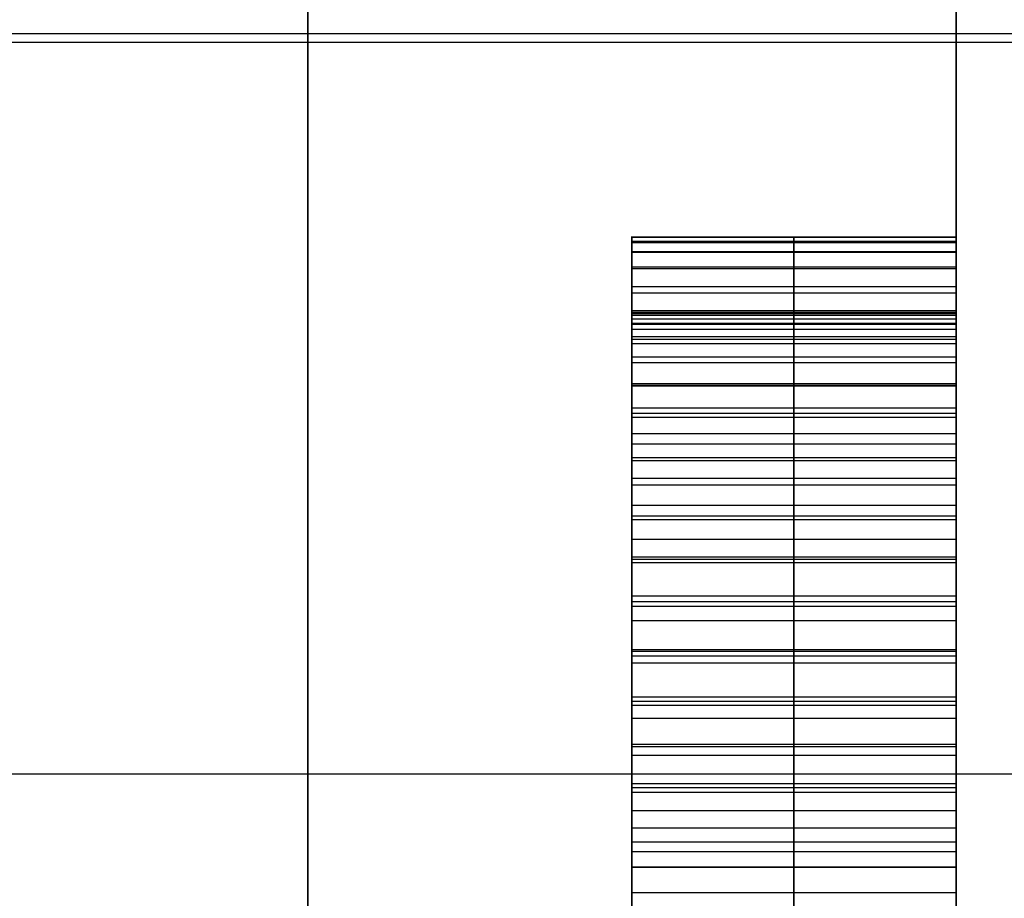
# Model space of a CAD drawing. Header units: millimetres. Extents: x -105 to 152, y -114 to 65.
# Tile 268 of 301: x 103.13 to 104.65, y -40.06 to -38.71. Entities that reach past the tile are written whole.
import ezdxf

# ---------------------------------------------------------------- set-up
doc = ezdxf.new("R2010")
doc.units = ezdxf.units.MM
doc.layers.add('Layer 01', color=7, linetype='Continuous', true_color=0x000000)

# ---------------------------------------------------------------- blocks, each defined once
blk = doc.blocks.new('Block 02')
at = {"layer": 'Layer 01'}
for p, q in [((104.576, -44.661, -25.3488), (104.576, -28.8633, -25.3488)), ((104.576, -40.0858, 25.3488), (104.576, -28.8633, 25.3488)), ((104.076, -39.4916, -31.927), (104.076, -39.1781, -31.927)), ((104.576, -40.609, -31.5861), (104.576, -39.2051, -31.5861)), ((104.576, -39.4858, -39.7099), (104.576, -39.4858, -32.2447)), ((104.576, -39.4858, -30.7788), (104.576, -39.4858, -4.75)), ((98.551, -39.8705, 56.1808), (106.676, -39.8705, 56.1808)), ((104.576, -39.8921, -32.2039), (104.576, -39.8921, -30.9434))]:
    blk.add_line(p, q, dxfattribs=at)
at = {"layer": 'Layer 01', "extrusion": (-1, 1.67332e-29, 9.6609e-30)}
blk.add_arc((0, 0, -104.576), 56, 304.86576, 355.13424, dxfattribs=at)
at = {"layer": 'Layer 01', "extrusion": (-1, -3.07741e-15, 4.41699e-15)}
blk.add_arc((0, 0, -104.576), 56, 37.47187, 55.13424, dxfattribs=at)
at = {"layer": 'Layer 01', "extrusion": (-1, 3.09204e-29, 9.24197e-30)}
for start, end in [(304.86576, 355.13424), (37.47187, 55.13424)]:
    blk.add_arc((0, 0, -104.576), 56, start, end, dxfattribs=at)
at = {"layer": 'Layer 01', "extrusion": (-1, 5.48639e-30, 3.16757e-30)}
blk.add_arc((0, 0, -103.576), 57, 304.86576, 355.13424, dxfattribs=at)
at = {"layer": 'Layer 01', "extrusion": (-1, -1.4784e-15, 2.12194e-15)}
blk.add_arc((0, 0, -103.576), 57, 29.7693, 55.13424, dxfattribs=at)
at = {"layer": 'Layer 01'}
for points in [[(103.576, -38.1194, 3.75), (103.576, -46.9588, 3.75), (103.576, -55.7982, 3.75)], [(103.576, -55.7982, -3.75), (103.576, -46.9588, -3.75), (103.576, -38.1194, -3.75)], [(104.576, -55.7982, -4.75), (104.576, -46.9588, -4.75), (104.576, -38.1194, -4.75)], [(104.576, -38.1194, 4.75), (104.576, -39.1026, 4.75), (104.576, -40.0858, 4.75)], [(98.576, -38.7293, 63.4978), (101.826, -38.7293, 63.4978), (105.076, -38.7293, 63.4978)], [(113.576, -38.7432, -63.4967), (106.076, -38.7432, -63.4967), (98.576, -38.7432, -63.4967)], [(104.076, -39.0427, -31.5158), (104.326, -39.0427, -31.5158), (104.576, -39.0427, -31.5158)], [(104.076, -39.0433, -31.4362), (104.326, -39.0433, -31.4362), (104.576, -39.0433, -31.4362)], [(104.076, -39.0494, -31.5978), (104.326, -39.0494, -31.5978), (104.576, -39.0494, -31.5978)], [(104.076, -39.0512, -31.3596), (104.326, -39.0512, -31.3596), (104.576, -39.0512, -31.3596)], [(104.076, -39.0652, -31.6811), (104.326, -39.0652, -31.6811), (104.576, -39.0652, -31.6811)], [(104.076, -39.0664, -31.2855), (104.326, -39.0664, -31.2855), (104.576, -39.0664, -31.2855)], [(104.076, -39.0889, -31.215), (104.326, -39.0889, -31.215), (104.576, -39.0889, -31.215)], [(104.076, -39.0913, -31.7637), (104.326, -39.0913, -31.7637), (104.576, -39.0913, -31.7637)], [(104.076, -39.1192, -31.147), (104.326, -39.1192, -31.147), (104.576, -39.1192, -31.147)], [(104.076, -39.129, -31.8451), (104.326, -39.129, -31.8451), (104.576, -39.129, -31.8451)], [(104.076, -39.1563, -31.082), (104.326, -39.1563, -31.082), (104.576, -39.1563, -31.082)], [(104.076, -39.1587, -31.401), (104.326, -39.1587, -31.401), (104.576, -39.1587, -31.401)], [(104.076, -39.1606, -31.3469), (104.326, -39.1606, -31.3469), (104.576, -39.1606, -31.3469)], [(104.076, -39.1636, -31.455), (104.326, -39.1636, -31.455), (104.576, -39.1636, -31.455)], [(104.076, -39.1691, -31.294), (104.326, -39.1691, -31.294), (104.576, -39.1691, -31.294)], [(104.076, -39.1757, -31.5103), (104.326, -39.1757, -31.5103), (104.576, -39.1757, -31.5103)], [(104.076, -39.177, -31.9254), (104.326, -39.177, -31.9254), (104.576, -39.177, -31.9254)], [(104.076, -39.1849, -31.2418), (104.326, -39.1849, -31.2418), (104.576, -39.1849, -31.2418)], [(104.076, -39.1964, -31.5675), (104.326, -39.1964, -31.5675), (104.576, -39.1964, -31.5675)], [(104.576, -39.2007, -31.0194), (104.326, -39.2007, -31.0194), (104.076, -39.2007, -31.0194)], [(104.076, -39.2073, -31.1901), (104.326, -39.2073, -31.1901), (104.576, -39.2073, -31.1901)], [(104.076, -39.2274, -31.627), (104.326, -39.2274, -31.627), (104.576, -39.2274, -31.627)], [(104.076, -39.2365, -32.0056), (104.326, -39.2365, -32.0056), (104.576, -39.2365, -32.0056)], [(104.076, -39.2365, -31.1391), (104.326, -39.2365, -31.1391), (104.576, -39.2365, -31.1391)], [(104.076, -39.2687, -31.6896), (104.326, -39.2687, -31.6896), (104.576, -39.2687, -31.6896)], [(104.076, -39.2711, -30.9386), (104.326, -39.2711, -30.9386), (104.576, -39.2711, -30.9386)], [(104.076, -39.2724, -31.0886), (104.326, -39.2724, -31.0886), (104.576, -39.2724, -31.0886)], [(104.076, -39.3064, -32.0846), (104.326, -39.3064, -32.0846), (104.576, -39.3064, -32.0846)], [(104.076, -39.3143, -31.0418), (104.326, -39.3143, -31.0418), (104.576, -39.3143, -31.0418)], [(104.076, -39.3204, -31.7552), (104.326, -39.3204, -31.7552), (104.576, -39.3204, -31.7552)], [(104.076, -39.3459, -30.8699), (104.326, -39.3459, -30.8699), (104.576, -39.3459, -30.8699)], [(104.076, -39.3617, -31.003), (104.326, -39.3617, -31.003), (104.576, -39.3617, -31.003)], [(104.076, -39.3829, -31.8239), (104.326, -39.3829, -31.8239), (104.576, -39.3829, -31.8239)], [(104.076, -39.3872, -32.1623), (104.326, -39.3872, -32.1623), (104.576, -39.3872, -32.1623)], [(104.076, -39.4145, -30.9708), (104.326, -39.4145, -30.9708), (104.576, -39.4145, -30.9708)], [(104.076, -39.4249, -30.8128), (104.326, -39.4249, -30.8128), (104.576, -39.4249, -30.8128)], [(104.076, -39.4565, -31.895), (104.326, -39.4565, -31.895), (104.576, -39.4565, -31.895)], [(104.076, -39.4729, -30.9458), (104.326, -39.4729, -30.9458), (104.576, -39.4729, -30.9458)], [(104.576, -39.479, -32.2395), (104.326, -39.479, -32.2395), (104.076, -39.479, -32.2395)], [(104.076, -39.5087, -30.7678), (104.326, -39.5087, -30.7678), (104.576, -39.5087, -30.7678)], [(104.076, -39.5361, -30.9288), (104.326, -39.5361, -30.9288), (104.576, -39.5361, -30.9288)], [(104.076, -39.5397, -31.9691), (104.326, -39.5397, -31.9691), (104.576, -39.5397, -31.9691)], [(104.076, -39.5446, -32.2881), (104.326, -39.5446, -32.2881), (104.576, -39.5446, -32.2881)], [(104.076, -39.5962, -30.7344), (104.326, -39.5962, -30.7344), (104.576, -39.5962, -30.7344)], [(104.076, -39.6047, -30.9185), (104.326, -39.6047, -30.9185), (104.576, -39.6047, -30.9185)], [(104.076, -39.612, -32.3307), (104.326, -39.612, -32.3307), (104.576, -39.612, -32.3307)], [(104.076, -39.6339, -32.0463), (104.326, -39.6339, -32.0463), (104.576, -39.6339, -32.0463)], [(104.076, -39.6789, -30.9155), (104.326, -39.6789, -30.9155), (104.576, -39.6789, -30.9155)], [(104.076, -39.6813, -32.3683), (104.326, -39.6813, -32.3683), (104.576, -39.6813, -32.3683)], [(104.076, -39.6886, -30.7131), (104.326, -39.6886, -30.7131), (104.576, -39.6886, -30.7131)], [(104.076, -39.6995, -32.0955), (104.326, -39.6995, -32.0955), (104.576, -39.6995, -32.0955)], [(104.076, -39.7518, -32.3999), (104.326, -39.7518, -32.3999), (104.576, -39.7518, -32.3999)], [(104.076, -39.7585, -30.9197), (104.326, -39.7585, -30.9197), (104.576, -39.7585, -30.9197)], [(104.076, -39.7645, -32.138), (104.326, -39.7645, -32.138), (104.576, -39.7645, -32.138)], [(104.076, -39.7846, -30.7034), (104.326, -39.7846, -30.7034), (104.576, -39.7846, -30.7034)], [(104.076, -39.8247, -32.4267), (104.326, -39.8247, -32.4267), (104.576, -39.8247, -32.4267)], [(104.076, -39.8283, -32.1739), (104.326, -39.8283, -32.1739), (104.576, -39.8283, -32.1739)], [(104.076, -39.8417, -30.9319), (104.326, -39.8417, -30.9319), (104.576, -39.8417, -30.9319)], [(104.076, -39.8855, -30.7058), (104.326, -39.8855, -30.7058), (104.576, -39.8855, -30.7058)], [(104.076, -39.8915, -32.2037), (104.326, -39.8915, -32.2037), (104.576, -39.8915, -32.2037)], [(104.076, -39.8988, -32.4473), (104.326, -39.8988, -32.4473), (104.576, -39.8988, -32.4473)], [(104.076, -39.9268, -30.9531), (104.326, -39.9268, -30.9531), (104.576, -39.9268, -30.9531)], [(104.076, -39.9535, -32.2267), (104.326, -39.9535, -32.2267), (104.576, -39.9535, -32.2267)], [(104.076, -39.9754, -32.4625), (104.326, -39.9754, -32.4625), (104.576, -39.9754, -32.4625)], [(104.076, -39.99, -30.7198), (104.326, -39.99, -30.7198), (104.576, -39.99, -30.7198)], [(104.076, -40.0137, -30.9829), (104.326, -40.0137, -30.9829), (104.576, -40.0137, -30.9829)], [(104.076, -40.0143, -32.2432), (104.326, -40.0143, -32.2432), (104.576, -40.0143, -32.2432)], [(104.076, -40.0532, -32.4722), (104.326, -40.0532, -32.4722), (104.576, -40.0532, -32.4722)]]:
    blk.add_open_spline(points, degree=2, dxfattribs=at)
for points, knots in [([(104.076, -39.2007, -31.0194), (104.076, -39.1854, -31.0399), (104.076, -39.1553, -31.0806), (104.076, -39.1183, -31.1464), (104.076, -39.0875, -31.2143), (104.076, -39.0649, -31.2857), (104.076, -39.0499, -31.3599), (104.076, -39.042, -31.437), (104.076, -39.0416, -31.5167), (104.076, -39.0479, -31.5988), (104.076, -39.0637, -31.6821), (104.076, -39.0898, -31.7654), (104.076, -39.1282, -31.847), (104.076, -39.1768, -31.9281), (104.076, -39.2366, -32.0079), (104.076, -39.3069, -32.0872), (104.076, -39.3881, -32.1652), (104.076, -39.448, -32.2142), (104.076, -39.479, -32.2395)], [-1, -1, -1, -1, -0.945464, -0.892258, -0.839274, -0.786676, -0.732879, -0.678161, -0.621569, -0.563058, -0.50282, -0.441204, -0.377422, -0.310969, -0.23995, -0.164972, -0.085233, 0, 0, 0, 0]), ([(104.326, -39.479, -32.2395), (104.326, -39.448, -32.2142), (104.326, -39.3881, -32.1652), (104.326, -39.3069, -32.0872), (104.326, -39.2366, -32.0079), (104.326, -39.1768, -31.9281), (104.326, -39.1282, -31.847), (104.326, -39.0898, -31.7654), (104.326, -39.0637, -31.6821), (104.326, -39.0479, -31.5988), (104.326, -39.0416, -31.5167), (104.326, -39.042, -31.437), (104.326, -39.0499, -31.3599), (104.326, -39.0649, -31.2857), (104.326, -39.0875, -31.2143), (104.326, -39.1183, -31.1464), (104.326, -39.1553, -31.0806), (104.326, -39.1854, -31.0399), (104.326, -39.2007, -31.0194)], [0, 0, 0, 0, 0.085233, 0.164972, 0.23995, 0.310969, 0.377422, 0.441204, 0.50282, 0.563058, 0.621569, 0.678161, 0.732879, 0.786676, 0.839274, 0.892258, 0.945464, 1, 1, 1, 1]), ([(104.576, -39.479, -32.2395), (104.576, -39.448, -32.2142), (104.576, -39.3881, -32.1652), (104.576, -39.3069, -32.0872), (104.576, -39.2366, -32.0079), (104.576, -39.1768, -31.9281), (104.576, -39.1282, -31.847), (104.576, -39.0898, -31.7654), (104.576, -39.0637, -31.6821), (104.576, -39.0479, -31.5988), (104.576, -39.0416, -31.5167), (104.576, -39.042, -31.437), (104.576, -39.0499, -31.3599), (104.576, -39.0649, -31.2857), (104.576, -39.0875, -31.2143), (104.576, -39.1183, -31.1464), (104.576, -39.1553, -31.0806), (104.576, -39.1854, -31.0399), (104.576, -39.2007, -31.0194)], [0, 0, 0, 0, 0.085233, 0.164972, 0.23995, 0.310969, 0.377422, 0.441204, 0.50282, 0.563058, 0.621569, 0.678161, 0.732879, 0.786676, 0.839274, 0.892258, 0.945464, 1, 1, 1, 1]), ([(104.076, -39.6339, -32.0463), (104.076, -39.6023, -32.0208), (104.076, -39.5417, -31.9721), (104.076, -39.4584, -31.8975), (104.076, -39.3843, -31.8269), (104.076, -39.3216, -31.7583), (104.076, -39.2695, -31.6925), (104.076, -39.2277, -31.6299), (104.076, -39.1959, -31.57), (104.076, -39.1749, -31.512), (104.076, -39.1625, -31.456), (104.076, -39.1576, -31.4011), (104.076, -39.1594, -31.347), (104.076, -39.1679, -31.2934), (104.076, -39.1841, -31.2408), (104.076, -39.2068, -31.1889), (104.076, -39.2361, -31.1375), (104.076, -39.2601, -31.1052), (104.076, -39.2724, -31.0886)], [-1, -1, -1, -1, -0.895479, -0.799792, -0.711999, -0.632247, -0.560559, -0.496182, -0.438557, -0.386418, -0.337819, -0.291209, -0.244761, -0.198797, -0.151934, -0.10358, -0.053116, 0, 0, 0, 0]), ([(104.326, -39.2724, -31.0886), (104.326, -39.2601, -31.1052), (104.326, -39.2361, -31.1375), (104.326, -39.2068, -31.1889), (104.326, -39.1841, -31.2408), (104.326, -39.1679, -31.2934), (104.326, -39.1594, -31.347), (104.326, -39.1576, -31.4011), (104.326, -39.1625, -31.456), (104.326, -39.1749, -31.512), (104.326, -39.1959, -31.57), (104.326, -39.2277, -31.6299), (104.326, -39.2695, -31.6925), (104.326, -39.3216, -31.7583), (104.326, -39.3843, -31.8269), (104.326, -39.4584, -31.8975), (104.326, -39.5417, -31.9721), (104.326, -39.6023, -32.0208), (104.326, -39.6339, -32.0463)], [0, 0, 0, 0, 0.053116, 0.10358, 0.151934, 0.198797, 0.244761, 0.291209, 0.337819, 0.386418, 0.438557, 0.496182, 0.560559, 0.632247, 0.711999, 0.799792, 0.895479, 1, 1, 1, 1]), ([(104.576, -39.6339, -32.0463), (104.576, -39.6023, -32.0208), (104.576, -39.5417, -31.9721), (104.576, -39.4584, -31.8975), (104.576, -39.3843, -31.8269), (104.576, -39.3216, -31.7583), (104.576, -39.2695, -31.6925), (104.576, -39.2277, -31.6299), (104.576, -39.1959, -31.57), (104.576, -39.1749, -31.512), (104.576, -39.1625, -31.456), (104.576, -39.1576, -31.4011), (104.576, -39.1594, -31.347), (104.576, -39.1679, -31.2934), (104.576, -39.1841, -31.2408), (104.576, -39.2068, -31.1889), (104.576, -39.2361, -31.1375), (104.576, -39.2601, -31.1052), (104.576, -39.2724, -31.0886)], [-1, -1, -1, -1, -0.895479, -0.799792, -0.711999, -0.632247, -0.560559, -0.496182, -0.438557, -0.386418, -0.337819, -0.291209, -0.244761, -0.198797, -0.151934, -0.10358, -0.053116, 0, 0, 0, 0]), ([(104.076, -40.8073, -31.1415), (104.076, -40.7654, -31.1095), (104.076, -40.6841, -31.0475), (104.076, -40.5614, -30.9631), (104.076, -40.441, -30.8914), (104.076, -40.3241, -30.8307), (104.076, -40.2103, -30.7817), (104.076, -40.0995, -30.7444), (104.076, -39.9918, -30.7182), (104.076, -39.8871, -30.7042), (104.076, -39.786, -30.7012), (104.076, -39.6889, -30.7112), (104.076, -39.5959, -30.732), (104.076, -39.5075, -30.7663), (104.076, -39.423, -30.8112), (104.076, -39.3437, -30.8694), (104.076, -39.268, -30.9383), (104.076, -39.2235, -30.9918), (104.076, -39.2007, -31.0194)], [-1, -1, -1, -1, -0.913231, -0.831589, -0.754667, -0.682575, -0.614697, -0.550639, -0.490253, -0.432342, -0.376927, -0.323929, -0.271875, -0.220432, -0.168175, -0.114637, -0.058896, 0, 0, 0, 0]), ([(104.326, -39.2007, -31.0194), (104.326, -39.2235, -30.9918), (104.326, -39.268, -30.9383), (104.326, -39.3437, -30.8694), (104.326, -39.423, -30.8112), (104.326, -39.5075, -30.7663), (104.326, -39.5959, -30.732), (104.326, -39.6889, -30.7112), (104.326, -39.786, -30.7012), (104.326, -39.8871, -30.7042), (104.326, -39.9918, -30.7182), (104.326, -40.0995, -30.7444), (104.326, -40.2103, -30.7817), (104.326, -40.3241, -30.8307), (104.326, -40.441, -30.8914), (104.326, -40.5614, -30.9631), (104.326, -40.6841, -31.0475), (104.326, -40.7654, -31.1095), (104.326, -40.8073, -31.1415)], [0, 0, 0, 0, 0.058896, 0.114637, 0.168175, 0.220432, 0.271875, 0.323929, 0.376927, 0.432342, 0.490253, 0.550639, 0.614697, 0.682575, 0.754667, 0.831589, 0.913231, 1, 1, 1, 1]), ([(104.576, -39.2007, -31.0194), (104.576, -39.2235, -30.9918), (104.576, -39.268, -30.9383), (104.576, -39.3437, -30.8694), (104.576, -39.423, -30.8112), (104.576, -39.5075, -30.7663), (104.576, -39.5959, -30.732), (104.576, -39.6889, -30.7112), (104.576, -39.786, -30.7012), (104.576, -39.8871, -30.7042), (104.576, -39.9918, -30.7182), (104.576, -40.0995, -30.7444), (104.576, -40.2103, -30.7817), (104.576, -40.3241, -30.8307), (104.576, -40.441, -30.8914), (104.576, -40.5614, -30.9631), (104.576, -40.6841, -31.0475), (104.576, -40.7654, -31.1095), (104.576, -40.8073, -31.1415)], [0, 0, 0, 0, 0.058896, 0.114637, 0.168175, 0.220432, 0.271875, 0.323929, 0.376927, 0.432342, 0.490253, 0.550639, 0.614697, 0.682575, 0.754667, 0.831589, 0.913231, 1, 1, 1, 1]), ([(104.076, -39.2724, -31.0886), (104.076, -39.2858, -31.0725), (104.076, -39.3125, -31.0408), (104.076, -39.3611, -31.0018), (104.076, -39.4143, -30.9692), (104.076, -39.473, -30.9441), (104.076, -39.5371, -30.9274), (104.076, -39.6062, -30.917), (104.076, -39.6807, -30.9143), (104.076, -39.76, -30.9187), (104.076, -39.8432, -30.9306), (104.076, -39.9285, -30.9523), (104.076, -40.0157, -30.9825), (104.076, -40.1054, -31.0209), (104.076, -40.1969, -31.0686), (104.076, -40.2908, -31.1247), (104.076, -40.3862, -31.19), (104.076, -40.4492, -31.2382), (104.076, -40.4816, -31.263)], [-1, -1, -1, -1, -0.953435, -0.907995, -0.862115, -0.815102, -0.766595, -0.715131, -0.66014, -0.601058, -0.538703, -0.473711, -0.405633, -0.333605, -0.257062, -0.176272, -0.090704, 0, 0, 0, 0]), ([(104.326, -40.4816, -31.263), (104.326, -40.4492, -31.2382), (104.326, -40.3862, -31.19), (104.326, -40.2908, -31.1247), (104.326, -40.1969, -31.0686), (104.326, -40.1054, -31.0209), (104.326, -40.0157, -30.9825), (104.326, -39.9285, -30.9523), (104.326, -39.8432, -30.9306), (104.326, -39.76, -30.9187), (104.326, -39.6807, -30.9143), (104.326, -39.6062, -30.917), (104.326, -39.5371, -30.9274), (104.326, -39.473, -30.9441), (104.326, -39.4143, -30.9692), (104.326, -39.3611, -31.0018), (104.326, -39.3125, -31.0408), (104.326, -39.2858, -31.0725), (104.326, -39.2724, -31.0886)], [0, 0, 0, 0, 0.090704, 0.176272, 0.257062, 0.333605, 0.405633, 0.473711, 0.538703, 0.601058, 0.66014, 0.715131, 0.766595, 0.815102, 0.862115, 0.907995, 0.953435, 1, 1, 1, 1]), ([(104.576, -39.2724, -31.0886), (104.576, -39.2858, -31.0725), (104.576, -39.3125, -31.0408), (104.576, -39.3611, -31.0018), (104.576, -39.4143, -30.9692), (104.576, -39.473, -30.9441), (104.576, -39.5371, -30.9274), (104.576, -39.6062, -30.917), (104.576, -39.6807, -30.9143), (104.576, -39.76, -30.9187), (104.576, -39.8432, -30.9306), (104.576, -39.9285, -30.9523), (104.576, -40.0157, -30.9825), (104.576, -40.1054, -31.0209), (104.576, -40.1969, -31.0686), (104.576, -40.2908, -31.1247), (104.576, -40.3862, -31.19), (104.576, -40.4492, -31.2382), (104.576, -40.4816, -31.263)], [-1, -1, -1, -1, -0.953435, -0.907995, -0.862115, -0.815102, -0.766595, -0.715131, -0.66014, -0.601058, -0.538703, -0.473711, -0.405633, -0.333605, -0.257062, -0.176272, -0.090704, 0, 0, 0, 0]), ([(104.076, -39.479, -32.2395), (104.076, -39.5006, -32.2561), (104.076, -39.5433, -32.2889), (104.076, -39.6114, -32.3311), (104.076, -39.6803, -32.3691), (104.076, -39.7516, -32.4007), (104.076, -39.8241, -32.4276), (104.076, -39.899, -32.4484), (104.076, -39.9754, -32.4633), (104.076, -40.0529, -32.4735), (104.076, -40.1304, -32.476), (104.076, -40.2066, -32.4669), (104.076, -40.2802, -32.4462), (104.076, -40.3521, -32.4163), (104.076, -40.4217, -32.3751), (104.076, -40.4886, -32.3228), (104.076, -40.5535, -32.2604), (104.076, -40.593, -32.213), (104.076, -40.6134, -32.1885)], [-1, -1, -1, -1, -0.936435, -0.874371, -0.812998, -0.752876, -0.692428, -0.63253, -0.571777, -0.510769, -0.450215, -0.391143, -0.332282, -0.272291, -0.209753, -0.144007, -0.074434, 0, 0, 0, 0]), ([(104.326, -40.6134, -32.1885), (104.326, -40.593, -32.213), (104.326, -40.5535, -32.2604), (104.326, -40.4886, -32.3228), (104.326, -40.4217, -32.3751), (104.326, -40.3521, -32.4163), (104.326, -40.2802, -32.4462), (104.326, -40.2066, -32.4669), (104.326, -40.1304, -32.476), (104.326, -40.0529, -32.4735), (104.326, -39.9754, -32.4633), (104.326, -39.899, -32.4484), (104.326, -39.8241, -32.4276), (104.326, -39.7516, -32.4007), (104.326, -39.6803, -32.3691), (104.326, -39.6114, -32.3311), (104.326, -39.5433, -32.2889), (104.326, -39.5006, -32.2561), (104.326, -39.479, -32.2395)], [0, 0, 0, 0, 0.074434, 0.144007, 0.209753, 0.272291, 0.332282, 0.391143, 0.450215, 0.510769, 0.571777, 0.63253, 0.692428, 0.752876, 0.812998, 0.874371, 0.936435, 1, 1, 1, 1]), ([(104.576, -40.6134, -32.1885), (104.576, -40.593, -32.213), (104.576, -40.5535, -32.2604), (104.576, -40.4886, -32.3228), (104.576, -40.4217, -32.3751), (104.576, -40.3521, -32.4163), (104.576, -40.2802, -32.4462), (104.576, -40.2066, -32.4669), (104.576, -40.1304, -32.476), (104.576, -40.0529, -32.4735), (104.576, -39.9754, -32.4633), (104.576, -39.899, -32.4484), (104.576, -39.8241, -32.4276), (104.576, -39.7516, -32.4007), (104.576, -39.6803, -32.3691), (104.576, -39.6114, -32.3311), (104.576, -39.5433, -32.2889), (104.576, -39.5006, -32.2561), (104.576, -39.479, -32.2395)], [0, 0, 0, 0, 0.074434, 0.144007, 0.209753, 0.272291, 0.332282, 0.391143, 0.450215, 0.510769, 0.571777, 0.63253, 0.692428, 0.752876, 0.812998, 0.874371, 0.936435, 1, 1, 1, 1]), ([(104.076, -40.4955, -32.0985), (104.076, -40.4847, -32.1114), (104.076, -40.4634, -32.1367), (104.076, -40.4263, -32.1692), (104.076, -40.3859, -32.1968), (104.076, -40.3419, -32.2191), (104.076, -40.2948, -32.2372), (104.076, -40.244, -32.2489), (104.076, -40.1901, -32.2564), (104.076, -40.1331, -32.2579), (104.076, -40.0738, -32.2546), (104.076, -40.0135, -32.2439), (104.076, -39.9522, -32.2274), (104.076, -39.89, -32.204), (104.076, -39.827, -32.1741), (104.076, -39.7628, -32.1379), (104.076, -39.6977, -32.0955), (104.076, -39.6556, -32.063), (104.076, -39.6339, -32.0463)], [-1, -1, -1, -1, -0.947664, -0.897112, -0.846669, -0.795552, -0.743595, -0.689683, -0.6336, -0.574212, -0.512212, -0.448782, -0.383374, -0.31464, -0.242043, -0.165989, -0.085248, 0, 0, 0, 0]), ([(104.326, -39.6339, -32.0463), (104.326, -39.6556, -32.063), (104.326, -39.6977, -32.0955), (104.326, -39.7628, -32.1379), (104.326, -39.827, -32.1741), (104.326, -39.89, -32.204), (104.326, -39.9522, -32.2274), (104.326, -40.0135, -32.2439), (104.326, -40.0738, -32.2546), (104.326, -40.1331, -32.2579), (104.326, -40.1901, -32.2564), (104.326, -40.244, -32.2489), (104.326, -40.2948, -32.2372), (104.326, -40.3419, -32.2191), (104.326, -40.3859, -32.1968), (104.326, -40.4263, -32.1692), (104.326, -40.4634, -32.1367), (104.326, -40.4847, -32.1114), (104.326, -40.4955, -32.0985)], [0, 0, 0, 0, 0.085248, 0.165989, 0.242043, 0.31464, 0.383374, 0.448782, 0.512212, 0.574212, 0.6336, 0.689683, 0.743595, 0.795552, 0.846669, 0.897112, 0.947664, 1, 1, 1, 1]), ([(104.576, -39.6339, -32.0463), (104.576, -39.6556, -32.063), (104.576, -39.6977, -32.0955), (104.576, -39.7628, -32.1379), (104.576, -39.827, -32.1741), (104.576, -39.89, -32.204), (104.576, -39.9522, -32.2274), (104.576, -40.0135, -32.2439), (104.576, -40.0738, -32.2546), (104.576, -40.1331, -32.2579), (104.576, -40.1901, -32.2564), (104.576, -40.244, -32.2489), (104.576, -40.2948, -32.2372), (104.576, -40.3419, -32.2191), (104.576, -40.3859, -32.1968), (104.576, -40.4263, -32.1692), (104.576, -40.4634, -32.1367), (104.576, -40.4847, -32.1114), (104.576, -40.4955, -32.0985)], [0, 0, 0, 0, 0.085248, 0.165989, 0.242043, 0.31464, 0.383374, 0.448782, 0.512212, 0.574212, 0.6336, 0.689683, 0.743595, 0.795552, 0.846669, 0.897112, 0.947664, 1, 1, 1, 1])]:
    blk.add_open_spline(points, degree=3, knots=knots, dxfattribs=at)

msp = doc.modelspace()

# ---------------------------------------------------------------- block references
at = {"layer": 'Layer 01'}
msp.add_blockref('Block 02', (0, 0), dxfattribs=at)

doc.saveas('drawing.dxf')
